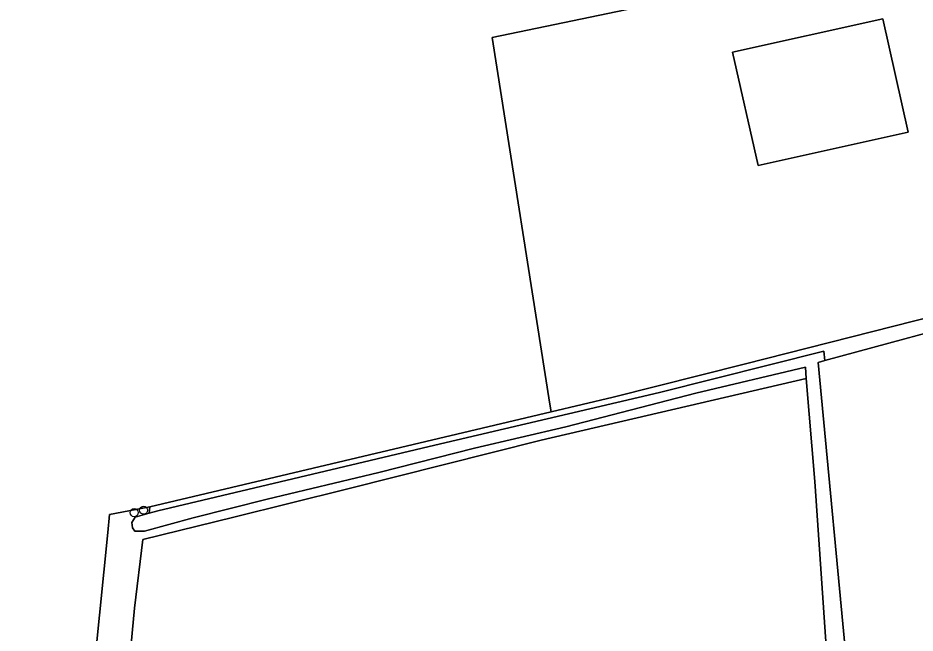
# Model space of a CAD drawing. Extents: x 162510 to 163918, y 388494 to 389774.
# Drawn here: x 163159.5 to 163268.7, y 389058.1 to 389132.9 of the extents above; entities that cross this region are included whole.
import ezdxf

# ---------------------------------------------------------------- set-up
doc = ezdxf.new("R2010")
doc.units = 0
for name, color, linetype in [('IMGEO_Boom', 7, 'Continuous'), ('IMGEO_Bouwland', 7, 'Continuous'), ('IMGEO_Erf', 7, 'Continuous'), ('IMGEO_Grasland_agrarisch', 7, 'Continuous'), ('IMGEO_Grasland_overig', 7, 'Continuous'), ('IMGEO_Loofbos', 7, 'Continuous'), ('IMGEO_Pand', 7, 'Continuous'), ('IMGEO_Waterloop', 7, 'Continuous')]:
    doc.layers.add(name, color=color, linetype=linetype)

msp = doc.modelspace()

# ---------------------------------------------------------------- linework, layer by layer
at = {"layer": 'IMGEO_Boom'}
for centre in [(163173.63, 389072.71), (163174.77, 389073)]:
    msp.add_circle(centre, 0.489, dxfattribs=at)
at = {"layer": 'IMGEO_Bouwland'}
msp.add_lwpolyline([(163255.47, 389089.06), (163223.18, 389081.54), (163199.48, 389075.57), (163185.76, 389072.18), (163174.69, 389069.45), (163173.68, 389061.1), (163170.28, 389025.02), (163167.95, 388999.89), (163167.6, 388990.42), (163200.21, 389000.42), (163212.52, 389004.67), (163232.36, 389013.8), (163249.17, 389023.32), (163260.08, 389030.66), (163258.23, 389051.72), (163256.49, 389076.52)], close=True, dxfattribs=at)
at = {"layer": 'IMGEO_Erf'}
msp.add_lwpolyline([(163295.99, 389113.82), (163290.94, 389129.38), (163290.9, 389129.51), (163290.03, 389132.12), (163288.77, 389135.91), (163287.62, 389139.39), (163285.54, 389145.63), (163261.78, 389139.83), (163241.1, 389135.56), (163217.2, 389130.56), (163224.26, 389085.9), (163224.4, 389084.98), (163231.97, 389086.77), (163247.9, 389090.8), (163281.65, 389099.34), (163299.1, 389104.33), (163298.18, 389106.71), (163299.75, 389107.17), (163299.51, 389107.92), (163299.36, 389108.41), (163297.84, 389113.03)], dxfattribs=at)
for points in [[(163249.6, 389114.98), (163246.5, 389128.77), (163264.8, 389132.82), (163267.89, 389119.03)], [(163299.68, 389102.6), (163257.73, 389091.22), (163256.92, 389091), (163260.61, 389051.86), (163262.76, 389031.16), (163264.23, 389032.02), (163270.26, 389036.35), (163270.35, 389036.42), (163278.74, 389042.73), (163291.02, 389052.4), (163296.99, 389058.19), (163298.48, 389059.85), (163301.36, 389063.92), (163302.71, 389067.14), (163304.22, 389072.88), (163304.82, 389078.8), (163304.58, 389084.74), (163303.42, 389090.57)]]:
    msp.add_lwpolyline(points, close=True, dxfattribs=at)
at = {"layer": 'IMGEO_Grasland_agrarisch'}
msp.add_lwpolyline([(163143.85, 388991.39), (163162.89, 388995.85), (163170.43, 389070.3), (163170.63, 389072.48), (163175.53, 389073.4), (163224.4, 389084.98), (163224.26, 389085.9), (163217.2, 389130.56), (163241.1, 389135.56)], dxfattribs=at)
at = {"layer": 'IMGEO_Grasland_overig'}
msp.add_lwpolyline([(163175.46, 389072.64), (163176.49, 389072.93), (163210.23, 389080.92), (163237.59, 389087.32), (163257.6, 389092.38), (163257.73, 389091.22), (163299.68, 389102.6), (163299.1, 389104.33), (163281.65, 389099.34), (163247.9, 389090.8), (163231.97, 389086.77), (163224.4, 389084.98), (163175.53, 389073.4)], close=True, dxfattribs=at)
at = {"layer": 'IMGEO_Loofbos'}
msp.add_lwpolyline([(163170.28, 389025.02), (163173.68, 389061.1), (163174.69, 389069.45), (163185.76, 389072.18), (163199.48, 389075.57), (163223.18, 389081.54), (163255.47, 389089.06), (163255.36, 389090.44), (163242.01, 389087.27), (163226.17, 389083.15), (163215.08, 389080.55), (163203.4, 389077.59), (163189.83, 389074.35), (163180.81, 389072.08), (163174.88, 389070.47), (163173.72, 389070.47), (163173.43, 389070.86), (163173.34, 389071.53), (163173.74, 389072.17), (163175.46, 389072.64), (163175.53, 389073.4), (163170.63, 389072.48), (163170.43, 389070.3), (163162.89, 388995.85)], dxfattribs=at)
at = {"layer": 'IMGEO_Pand'}
msp.add_lwpolyline([(163249.6, 389114.98), (163267.89, 389119.03), (163264.8, 389132.82), (163246.5, 389128.77)], close=True, dxfattribs=at)
at = {"layer": 'IMGEO_Waterloop'}
msp.add_lwpolyline([(163260.61, 389051.86), (163256.92, 389091), (163257.73, 389091.22), (163257.6, 389092.38), (163237.59, 389087.32), (163210.23, 389080.92), (163176.49, 389072.93), (163175.46, 389072.64), (163173.74, 389072.17), (163173.34, 389071.53), (163173.43, 389070.86), (163173.72, 389070.47), (163174.88, 389070.47), (163180.81, 389072.08), (163189.83, 389074.35), (163203.4, 389077.59), (163215.08, 389080.55), (163226.17, 389083.15), (163242.01, 389087.27), (163255.36, 389090.44), (163255.47, 389089.06), (163256.49, 389076.52), (163258.23, 389051.72)], dxfattribs=at)

doc.saveas('drawing.dxf')
